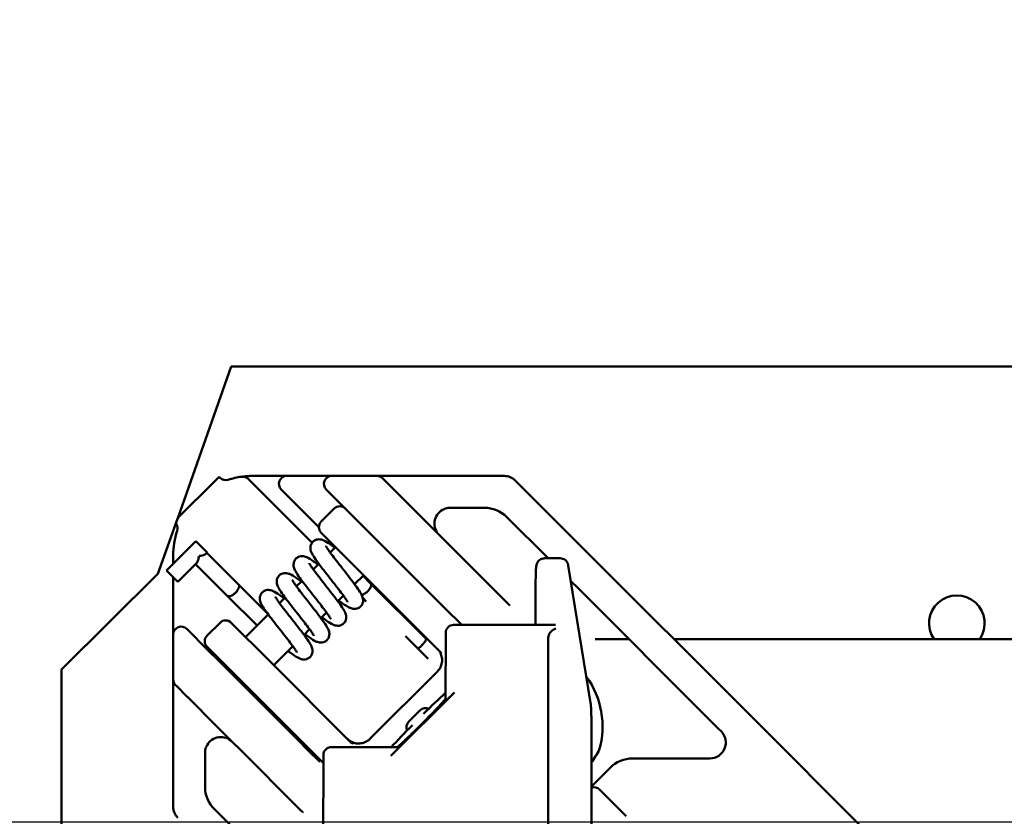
# Model space of a CAD drawing. Header units: millimetres. Extents: x 0 to 14369, y -869 to 2970.
# Tile 421 of 656: x 2322 to 2446, y 2474 to 2574. Entities that reach past the tile are written whole.
import ezdxf

# ---------------------------------------------------------------- set-up
doc = ezdxf.new("R2010")
doc.units = ezdxf.units.MM
doc.header["$LTSCALE"] = 10
for name, color, linetype, lineweight in [('Bemaßung (ISO)', 7, 'Continuous', 25), ('Bruchlinie (ISO)', 7, 'Continuous', 50), ('Sichtbar (ISO)', 7, 'Continuous', 50)]:
    doc.layers.add(name, color=color, linetype=linetype, lineweight=lineweight)
doc.styles.add('Notiztext (DIN)', font='isocpeur.ttf')
doc.dimstyles.new('Standard (DIN)', dxfattribs={"dimscale": 10, "dimtxt": 3.5, "dimasz": 2.5, "dimexe": 3.175, "dimexo": 0.8, "dimgap": 0.8, "dimtad": 1, "dimrnd": 1e-08, "dimzin": 0, "dimtxsty": 'Notiztext (DIN)', "dimcen": 0.09, "dimdle": 10, "dimclrd": 256, "dimclre": 256, "dimclrt": 256, "dimadec": 0, "dimazin": 0, "dimtfac": 1, "dimtmove": 0, "dimatfit": 3, "dimfxl": 1, "dimtolj": 1, "dimtzin": 0, "dimlwd": -1, "dimlwe": -1, "dimarcsym": 0})

# ---------------------------------------------------------------- blocks, each defined once
blk = doc.blocks.new('*D21')
at = {"layer": 'Bemaßung (ISO)', "transparency": 16777216}
for p, q in [((2529.78, 2484.17), (2529.78, 2766.59)), ((2629.78, 2484.17), (2629.78, 2766.59)), ((2529.78, 2734.84), (2376.78, 2734.84)), ((2604.78, 2734.84), (2554.78, 2734.84))]:
    blk.add_line(p, q, dxfattribs=at)
for points in [[(2554.78, 2739), (2554.78, 2730.67), (2529.78, 2734.84)], [(2604.78, 2739), (2604.78, 2730.67), (2629.78, 2734.84)]]:
    blk.add_solid(points, dxfattribs=at)
at = {"layer": 'Defpoints', "color": 0, "transparency": 16777216}
for p in [(2629.78, 2734.84), (2529.78, 2476.17), (2629.78, 2476.17)]:
    blk.add_point(p, dxfattribs=at)
at = {"layer": 'Bemaßung (ISO)', "transparency": 16777216, "insert": (2384.78, 2784.84), "char_height": 35, "attachment_point": 1, "style": 'Notiztext (DIN)'}
blk.add_mtext('\\A1;50,00', dxfattribs=at)
blk = doc.blocks.new('*D22')
at = {"layer": 'Bemaßung (ISO)', "transparency": 16777216}
for p, q in [((2248.75, 2497.92), (2248.75, 2522.92)), ((2521.78, 2472.92), (2217, 2472.92)), ((2248.75, 2472.92), (2248.75, 2454.92)), ((2525.78, 2454.92), (2217, 2454.92)), ((2248.75, 2429.92), (2248.75, 2404.92))]:
    blk.add_line(p, q, dxfattribs=at)
for points in [[(2244.58, 2497.92), (2252.91, 2497.92), (2248.75, 2472.92)], [(2244.58, 2429.92), (2252.91, 2429.92), (2248.75, 2454.92)]]:
    blk.add_solid(points, dxfattribs=at)
at = {"layer": 'Defpoints', "color": 0, "transparency": 16777216}
for p in [(2529.78, 2472.92), (2248.75, 2454.92), (2533.78, 2454.92)]:
    blk.add_point(p, dxfattribs=at)
at = {"layer": 'Bemaßung (ISO)', "transparency": 16777216, "insert": (2198.75, 2424.55), "char_height": 35, "attachment_point": 1, "rotation": 90, "style": 'Notiztext (DIN)'}
blk.add_mtext('\\A1;9,00', dxfattribs=at)

msp = doc.modelspace()

# ---------------------------------------------------------------- linework, layer by layer
at = {"layer": 'Bruchlinie (ISO)'}
for p, q in [((2341.81, 2511.171), (2348.547, 2530.224)), ((2341.81, 2511.171), (2341.654, 2510.729)), ((2339.32, 2504.129), (2341.564, 2510.476)), ((2341.564, 2510.476), (2341.654, 2510.729)), ((2327.183, 2492.108), (2339.32, 2504.129))]:
    msp.add_line(p, q, dxfattribs=at)
at = {"layer": 'Sichtbar (ISO)'}
for p, q in [((2348.547, 2530.224), (2519.783, 2530.224)), ((2347.001, 2516.362), (2346.294, 2515.655)), ((2347.144, 2516.219), (2347.001, 2516.362)), ((2358.699, 2508.059), (2350.678, 2516.079)), ((2358.366, 2516.463), (2355.538, 2516.463)), ((2358.665, 2516.463), (2358.366, 2516.463)), ((2361.194, 2516.463), (2366.851, 2516.463)), ((2367.558, 2516.17), (2367.669, 2516.059)), ((2368.991, 2514.737), (2367.669, 2516.059)), ((2369.463, 2516.463), (2370.062, 2516.463)), ((2370.606, 2516.463), (2371.094, 2516.463)), ((2371.094, 2516.463), (2382.842, 2516.463)), ((2384.256, 2515.877), (2392.892, 2507.241)), ((2342.052, 2511.412), (2346.294, 2515.655)), ((2354.83, 2514.756), (2359.561, 2510.025)), ((2360.487, 2514.756), (2360.598, 2514.645)), ((2363.025, 2512.218), (2360.598, 2514.645)), ((2370.096, 2513.632), (2369.053, 2514.675)), ((2370.096, 2513.632), (2371.66, 2512.068)), ((2361.48, 2512.349), (2359.854, 2510.722)), ((2363.025, 2512.218), (2364.589, 2510.654)), ((2380.357, 2512.463), (2376.094, 2512.463)), ((2342.052, 2511.412), (2341.81, 2511.171)), ((2378.771, 2504.957), (2371.66, 2512.068)), ((2388.378, 2506.098), (2383.185, 2511.291)), ((2374.528, 2500.715), (2364.589, 2510.654)), ((2359.86, 2509.302), (2359.854, 2509.308)), ((2359.86, 2509.302), (2359.934, 2509.228)), ((2364.393, 2504.769), (2359.934, 2509.228)), ((2340.413, 2504.565), (2344.09, 2508.242)), ((2345.504, 2506.828), (2344.09, 2508.242)), ((2361.66, 2507.502), (2360.978, 2506.82)), ((2392.892, 2507.241), (2394.933, 2505.2)), ((2341.244, 2506.463), (2341.244, 2505.396)), ((2345.327, 2506.651), (2345.504, 2506.828)), ((2349.45, 2502.814), (2345.47, 2506.794)), ((2387.914, 2506.098), (2389.912, 2506.099)), ((2341.827, 2503.151), (2344.195, 2505.519)), ((2348.038, 2501.397), (2344.056, 2505.38)), ((2359.557, 2505.4), (2358.856, 2504.699)), ((2364.393, 2504.769), (2374.985, 2494.177)), ((2378.771, 2504.957), (2379.885, 2503.843)), ((2390.925, 2505.183), (2393.729, 2487.903)), ((2394.933, 2505.2), (2411.465, 2488.668)), ((2341.827, 2503.151), (2340.413, 2504.565)), ((2341.244, 2503.735), (2341.244, 2499.341)), ((2365.195, 2503.967), (2364.057, 2502.828)), ((2365.124, 2503.896), (2366.07, 2502.951)), ((2383.368, 2500.361), (2379.885, 2503.843)), ((2353.093, 2499.171), (2349.45, 2502.814)), ((2357.436, 2503.278), (2356.735, 2502.578)), ((2366.07, 2502.951), (2373.019, 2496.001)), ((2392.104, 2502.372), (2391.241, 2503.235)), ((2408.636, 2485.84), (2392.104, 2502.372)), ((2351.796, 2497.639), (2348.038, 2501.397)), ((2355.314, 2501.157), (2354.614, 2500.456)), ((2362.636, 2501.408), (2361.935, 2500.707)), ((2365.085, 2501.107), (2365.515, 2500.677)), ((2386.806, 2502.209), (2386.803, 2498.098)), ((2374.528, 2500.715), (2375.442, 2499.801)), ((2375.442, 2499.801), (2377.514, 2497.729)), ((2383.374, 2500.354), (2383.368, 2500.361)), ((2383.421, 2500.307), (2383.398, 2500.33)), ((2383.552, 2500.176), (2383.482, 2500.246)), ((2353.193, 2499.036), (2350.346, 2496.188)), ((2360.515, 2499.286), (2359.814, 2498.586)), ((2347.126, 2497.994), (2345.5, 2496.368)), ((2348.54, 2497.994), (2348.546, 2497.988)), ((2348.62, 2497.914), (2348.546, 2497.988)), ((2348.62, 2497.914), (2353.079, 2493.455)), ((2376.505, 2497.728), (2389.06, 2497.737)), ((2341.244, 2490.855), (2341.244, 2496.512)), ((2343.062, 2497.108), (2342.951, 2497.219)), ((2343.062, 2497.108), (2345.488, 2494.682)), ((2358.394, 2497.165), (2357.693, 2496.464)), ((2373.23, 2493.528), (2370.443, 2496.314)), ((2375.5, 2488.349), (2375.505, 2496.729)), ((2388.395, 2496.054), (2388.377, 2470.471)), ((2345.505, 2494.948), (2345.5, 2494.954)), ((2345.505, 2494.948), (2345.579, 2494.874)), ((2350.038, 2490.415), (2345.579, 2494.874)), ((2356.272, 2495.044), (2353.881, 2492.653)), ((2393.729, 2495.924), (2393.73, 2495.924)), ((2394.31, 2495.924), (2398.553, 2495.924)), ((2404.209, 2495.924), (2486.416, 2495.924)), ((2345.488, 2494.682), (2347.053, 2493.117)), ((2347.053, 2493.117), (2356.992, 2483.178)), ((2347.305, 2493.148), (2347.164, 2493.006)), ((2363.671, 2482.863), (2353.079, 2493.455)), ((2373.23, 2493.528), (2373.305, 2493.453)), ((2327.183, 2271.561), (2327.183, 2492.108)), ((2365.978, 2483.385), (2374.463, 2491.87)), ((2341.648, 2490.037), (2341.537, 2490.148)), ((2341.648, 2490.037), (2342.969, 2488.716)), ((2350.038, 2490.415), (2360.119, 2480.334)), ((2343.031, 2488.654), (2344.074, 2487.611)), ((2350.841, 2489.612), (2350.699, 2489.471)), ((2376.611, 2489.236), (2368.612, 2481.237)), ((2412.69, 2487.443), (2411.465, 2488.668)), ((2344.074, 2487.611), (2345.639, 2486.046)), ((2375.5, 2488.347), (2375.574, 2488.273)), ((2412.69, 2487.443), (2442.389, 2457.744)), ((2341.244, 2474.865), (2341.244, 2486.613)), ((2345.61, 2487.206), (2345.61, 2487.206)), ((2372.282, 2486.98), (2370.868, 2485.566)), ((2345.639, 2486.046), (2352.749, 2478.936)), ((2408.636, 2485.84), (2409.861, 2484.615)), ((2393.83, 2484.707), (2393.817, 2466.03)), ((2410.138, 2484.338), (2409.861, 2484.615)), ((2358.106, 2482.064), (2356.992, 2483.178)), ((2345.244, 2481.613), (2345.244, 2477.35)), ((2358.106, 2482.064), (2359.687, 2480.483)), ((2360.111, 2468.788), (2360.12, 2481.343)), ((2361.119, 2482.343), (2369.499, 2482.348)), ((2369.575, 2482.274), (2369.501, 2482.348)), ((2399.011, 2480.924), (2408.724, 2480.924)), ((2353.864, 2477.822), (2352.749, 2478.936)), ((2394.847, 2478.416), (2396.183, 2479.752)), ((2353.864, 2477.822), (2357.346, 2474.339)), ((2393.825, 2477.394), (2394.847, 2478.416)), ((2394.847, 2477.002), (2396.968, 2474.881)), ((2346.415, 2474.522), (2351.75, 2469.187)), ((2357.346, 2474.339), (2357.352, 2474.333)), ((2357.395, 2474.29), (2357.419, 2474.266)), ((2357.45, 2474.235), (2357.531, 2474.154)), ((2398.208, 2473.64), (2396.968, 2474.881))]:
    msp.add_line(p, q, dxfattribs=at)
for centre, radius, start, end in [((2347.851, 2516.926), 1, 225, 287.96431), ((2351.244, 2506.463), 10, 98.1301, 107.96431), ((2349.971, 2515.372), 1, 45, 98.1301), ((2355.538, 2515.463), 1, 90, 225), ((2361.194, 2515.463), 1, 90, 225), ((2366.851, 2515.463), 1, 45, 90), ((2382.842, 2514.463), 2, 45, 90), ((2362.187, 2511.641), 1, 45, 135), ((2376.094, 2510.463), 2, 120.32761, 225), ((2376.094, 2510.463), 2, 90, 93.22913), ((2380.357, 2508.463), 4, 45, 90), ((2340.78, 2509.855), 1, 342.03569, 38.35916), ((2360.561, 2510.015), 1, 135, 225), ((2351.244, 2506.463), 10, 162.03569, 180), ((2439.783, 2497.924), 3.5, 325.1501, 214.8499), ((2439.783, 2497.924), 3.5, 325.1501, 214.8499), ((2342.244, 2496.512), 1, 45, 180), ((2347.833, 2497.287), 1, 45, 135), ((2376.505, 2496.728), 1, 90.03932, 179.96068), ((2346.207, 2495.661), 1, 135, 225), ((2342.244, 2490.855), 1, 180, 225), ((2408.724, 2482.924), 2, 270, 45), ((2347.244, 2481.613), 2, 45, 150.83625), ((2347.244, 2481.613), 2, 176.34018, 180), ((2361.12, 2481.343), 1, 90.03932, 179.96068), ((2384.854, 2486.995), 11.134, 323.70001, 333.47674), ((2399.011, 2476.924), 4, 90, 135), ((2349.244, 2477.35), 4, 180, 225), ((2394.14, 2476.295), 1, 45, 108.34329), ((2343.244, 2474.865), 2, 180, 225)]:
    msp.add_arc(centre, radius, start, end, dxfattribs=at)
for centre, major_axis, ratio, start_param, end_param in [((2351.244, 2515.463), (0, 1), 0.3936555, 6.282932, 6.2831729), ((2370.715, 2513.022), (-1.772, 1.764), 0.0006647, 0.2336817, 0.3548143), ((2382.867, 2499.447), (0.707, 0.707), 0.8507961, 6.2831328, 6.2831827), ((2389.284, 2496.737), (-0.856, 0.728), 0.8010628, 5.3029684, 5.5282468), ((2389.43, 2496.055), (0.733, 0.732), 0.99863, 2.1717659, 2.3567252), ((2389.357, 2496.282), (-0.707, -0.831), 0.7873921, 3.9574504, 5.3400253), ((2344.685, 2486.992), (-1.764, 1.772), 0.0006647, 5.928371, 6.0495036), ((2372.315, 2485.533), (-5.657, -5.657), 0.0523584, 4.0630347, 4.5870611), ((2376.574, 2489.273), (-1, -1), 0.037023, 0, 1.5707963), ((2376.5, 2489.347), (-1, -1), 0.037023, 6.2461285, 6.2831853), ((2405.346, 2486.302), (1.414, 1.414), 0.5773503, 6.2831683, 6.2831915), ((2372.988, 2486.274), (0.707, 0.707), 0.9986284, 0.3665545, 1.5707963), ((2372.315, 2485.533), (-5.657, -5.657), 0.0523584, 4.8377168, 5.3617433), ((2371.574, 2484.86), (-0.707, -0.707), 0.9986284, 4.712389, 5.9166309), ((2368.575, 2481.274), (1, 1), 0.037023, 4.712389, 6.2831853), ((2368.501, 2481.348), (1, 1), 0.037023, 0, 0.0370568), ((2358.259, 2474.84), (-0.707, -0.707), 0.8507904, 0.0000175, 0.0000607)]:
    msp.add_ellipse(centre, major_axis=major_axis, ratio=ratio, start_param=start_param, end_param=end_param, dxfattribs=at)
for points in [[(2349.846, 2516.364), (2349.835, 2516.363), (2349.83, 2516.362), (2349.83, 2516.362)], [(2349.846, 2516.365), (2349.871, 2516.368), (2349.908, 2516.373), (2349.965, 2516.381)], [(2350.315, 2516.419), (2350.372, 2516.425), (2350.433, 2516.43), (2350.497, 2516.435)], [(2350.748, 2516.45), (2350.658, 2516.446), (2350.574, 2516.44), (2350.497, 2516.435)], [(2350.748, 2516.45), (2350.843, 2516.455), (2350.942, 2516.459), (2351.043, 2516.461)], [(2351.244, 2516.463), (2351.174, 2516.463), (2351.107, 2516.462), (2351.043, 2516.461)], [(2351.244, 2516.463), (2351.402, 2516.463), (2351.566, 2516.463), (2351.732, 2516.463)], [(2353.917, 2516.463), (2354.051, 2516.463), (2354.182, 2516.463), (2354.309, 2516.463)], [(2354.747, 2516.463), (2354.928, 2516.463), (2355.094, 2516.463), (2355.227, 2516.463)], [(2355.418, 2516.463), (2355.47, 2516.463), (2355.502, 2516.463), (2355.525, 2516.463)], [(2355.538, 2516.463), (2355.537, 2516.463), (2355.534, 2516.463), (2355.526, 2516.463)], [(2358.665, 2516.463), (2358.772, 2516.463), (2358.88, 2516.463), (2358.986, 2516.463)], [(2359.741, 2516.463), (2359.881, 2516.463), (2360.017, 2516.463), (2360.147, 2516.463)], [(2360.76, 2516.463), (2360.813, 2516.463), (2360.863, 2516.463), (2360.909, 2516.463)], [(2361.076, 2516.463), (2361.128, 2516.463), (2361.16, 2516.463), (2361.183, 2516.463)], [(2361.194, 2516.463), (2361.194, 2516.463), (2361.191, 2516.463), (2361.183, 2516.463)], [(2366.851, 2516.463), (2366.851, 2516.463), (2366.856, 2516.463), (2366.865, 2516.463)], [(2366.866, 2516.463), (2366.887, 2516.463), (2366.923, 2516.463), (2366.977, 2516.463)], [(2367.173, 2516.463), (2367.266, 2516.463), (2367.375, 2516.463), (2367.496, 2516.463)], [(2368.826, 2516.463), (2369.032, 2516.463), (2369.246, 2516.463), (2369.463, 2516.463)], [(2370.062, 2516.463), (2370.242, 2516.463), (2370.424, 2516.463), (2370.606, 2516.463)], [(2349.451, 2502.813), (2349.451, 2502.813), (2349.45, 2502.814), (2349.45, 2502.814)], [(2383.374, 2500.354), (2383.381, 2500.347), (2383.389, 2500.339), (2383.398, 2500.33)], [(2383.421, 2500.307), (2383.438, 2500.29), (2383.459, 2500.27), (2383.482, 2500.246)], [(2383.552, 2500.176), (2383.559, 2500.169), (2383.566, 2500.162), (2383.574, 2500.154)], [(2386.803, 2498.098), (2386.803, 2497.977), (2386.797, 2497.856), (2386.786, 2497.735)], [(2341.244, 2490.842), (2341.244, 2490.851), (2341.244, 2490.855), (2341.244, 2490.855)], [(2341.244, 2490.667), (2341.244, 2490.757), (2341.244, 2490.815), (2341.244, 2490.842)], [(2341.244, 2490.137), (2341.244, 2490.236), (2341.244, 2490.329), (2341.244, 2490.412)], [(2341.244, 2488.11), (2341.244, 2488.629), (2341.244, 2489.137), (2341.244, 2489.579)], [(2394.861, 2482.079), (2394.841, 2482.062), (2394.826, 2482.043), (2394.816, 2482.023)], [(2357.395, 2474.29), (2357.377, 2474.308), (2357.363, 2474.322), (2357.352, 2474.333)], [(2357.45, 2474.235), (2357.439, 2474.246), (2357.429, 2474.256), (2357.419, 2474.266)], [(2357.552, 2474.133), (2357.545, 2474.14), (2357.538, 2474.147), (2357.531, 2474.154)]]:
    msp.add_open_spline(points, degree=3, dxfattribs=at)
for points, knots in [([(2350.315, 2516.419), (2350.23, 2516.412), (2350.101, 2516.398), (2350.002, 2516.385), (2349.965, 2516.381)], [0.43553576, 0.43553576, 0.43553576, 0.43553576, 0.6, 0.72548277, 0.72548277, 0.72548277, 0.72548277]), ([(2353.917, 2516.463), (2353.86, 2516.463), (2353.581, 2516.463), (2353.029, 2516.463), (2352.333, 2516.463), (2351.882, 2516.463), (2351.732, 2516.463)], [0.59228395, 0.59228395, 0.59228395, 0.59228395, 0.625, 0.75, 0.875, 0.93536963, 0.93536963, 0.93536963, 0.93536963]), ([(2354.747, 2516.463), (2354.63, 2516.463), (2354.486, 2516.463), (2354.328, 2516.463), (2354.309, 2516.463)], [0.40803712, 0.40803712, 0.40803712, 0.40803712, 0.5, 0.51209625, 0.51209625, 0.51209625, 0.51209625]), ([(2355.418, 2516.463), (2355.372, 2516.463), (2355.309, 2516.463), (2355.232, 2516.463), (2355.227, 2516.463)], [0.161120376, 0.161120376, 0.161120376, 0.161120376, 0.25, 0.255756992, 0.255756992, 0.255756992, 0.255756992]), ([(2359.741, 2516.463), (2359.739, 2516.463), (2359.599, 2516.463), (2359.337, 2516.463), (2359.101, 2516.463), (2358.987, 2516.463), (2358.986, 2516.463)], [0.55341458, 0.55341458, 0.55341458, 0.55341458, 0.55555556, 0.66666667, 0.77777778, 0.77854901, 0.77854901, 0.77854901, 0.77854901]), ([(2360.76, 2516.463), (2360.705, 2516.463), (2360.52, 2516.463), (2360.299, 2516.463), (2360.15, 2516.463), (2360.147, 2516.463)], [0.28043833, 0.28043833, 0.28043833, 0.28043833, 0.33333333, 0.44444444, 0.44718446, 0.44718446, 0.44718446, 0.44718446]), ([(2361.076, 2516.463), (2361.036, 2516.463), (2360.981, 2516.463), (2360.914, 2516.463), (2360.909, 2516.463)], [0.149428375, 0.149428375, 0.149428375, 0.149428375, 0.222222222, 0.228587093, 0.228587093, 0.228587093, 0.228587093]), ([(2366.977, 2516.463), (2367.027, 2516.463), (2367.091, 2516.463), (2367.172, 2516.463), (2367.173, 2516.463)], [0.141380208, 0.141380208, 0.141380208, 0.141380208, 0.222222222, 0.222997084, 0.222997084, 0.222997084, 0.222997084]), ([(2367.496, 2516.463), (2367.526, 2516.463), (2367.72, 2516.463), (2368.15, 2516.463), (2368.604, 2516.463), (2368.825, 2516.463), (2368.826, 2516.463)], [0.31207111, 0.31207111, 0.31207111, 0.31207111, 0.33333333, 0.44444444, 0.55555556, 0.55605893, 0.55605893, 0.55605893, 0.55605893]), ([(2375.981, 2512.46), (2375.766, 2512.447), (2375.55, 2512.399), (2375.258, 2512.283), (2375.169, 2512.239), (2375.084, 2512.189)], [0, 0, 0, 0, 0.032325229, 0.032325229, 0.047139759, 0.047139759, 0.047139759, 0.047139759]), ([(2358.802, 2508.18), (2358.888, 2508.266), (2358.992, 2508.337), (2359.207, 2508.438), (2359.32, 2508.468), (2359.539, 2508.495), (2359.646, 2508.49), (2359.84, 2508.462), (2359.926, 2508.438), (2360.128, 2508.367), (2360.235, 2508.315), (2360.623, 2508.106), (2360.931, 2507.898), (2361.389, 2507.567), (2361.484, 2507.497), (2361.582, 2507.425)], [0, 0, 0, 0, 0.02018249, 0.02018249, 0.03998353, 0.03998353, 0.06049654, 0.06049654, 0.08265569, 0.08265569, 0.11772646, 0.11772646, 0.2070473, 0.2070473, 0.22932168, 0.22932168, 0.22932168, 0.22932168]), ([(2363.164, 2500.598), (2363.164, 2500.598), (2363.162, 2500.603), (2363.149, 2500.63), (2363.131, 2500.666), (2363.066, 2500.779), (2363.01, 2500.868), (2362.849, 2501.11), (2362.733, 2501.275), (2362.438, 2501.68), (2362.247, 2501.933), (2361.821, 2502.487), (2361.578, 2502.798), (2361.075, 2503.438), (2360.81, 2503.775), (2360.294, 2504.433), (2360.039, 2504.762), (2359.57, 2505.379), (2359.354, 2505.671), (2358.983, 2506.203), (2358.83, 2506.438), (2358.635, 2506.809), (2358.566, 2506.953), (2358.509, 2507.21), (2358.498, 2507.277), (2358.487, 2507.476), (2358.5, 2507.621), (2358.583, 2507.876), (2358.644, 2507.991), (2358.747, 2508.121), (2358.774, 2508.151), (2358.802, 2508.18)], [0.07810739, 0.07810739, 0.07810739, 0.07810739, 0.08851413, 0.08851413, 0.11142105, 0.11142105, 0.14477771, 0.14477771, 0.18970313, 0.18970313, 0.24486651, 0.24486651, 0.30497504, 0.30497504, 0.3677901, 0.3677901, 0.43265826, 0.43265826, 0.49988355, 0.49988355, 0.57143878, 0.57143878, 0.61893347, 0.61893347, 0.63355491, 0.63355491, 0.6589953, 0.6589953, 0.67986276, 0.67986276, 0.68650274, 0.68650274, 0.68650274, 0.68650274]), ([(2360.449, 2507.63), (2360.449, 2507.63), (2360.452, 2507.625), (2360.465, 2507.596), (2360.485, 2507.559), (2360.551, 2507.444), (2360.608, 2507.353), (2360.773, 2507.106), (2360.892, 2506.937), (2361.191, 2506.527), (2361.383, 2506.273), (2361.812, 2505.716), (2362.056, 2505.404), (2362.559, 2504.763), (2362.825, 2504.426), (2363.341, 2503.767), (2363.597, 2503.438), (2364.063, 2502.823), (2364.277, 2502.533), (2364.644, 2502.004), (2364.795, 2501.771), (2364.989, 2501.397), (2365.059, 2501.251), (2365.121, 2500.928), (2365.132, 2500.785), (2365.09, 2500.517), (2365.049, 2500.392), (2364.938, 2500.194), (2364.88, 2500.116), (2364.812, 2500.048)], [0.07809825, 0.07809825, 0.07809825, 0.07809825, 0.08906876, 0.08906876, 0.11206004, 0.11206004, 0.14575413, 0.14575413, 0.19117195, 0.19117195, 0.24647064, 0.24647064, 0.30660258, 0.30660258, 0.36953271, 0.36953271, 0.43461698, 0.43461698, 0.50180106, 0.50180106, 0.57345718, 0.57345718, 0.62178882, 0.62178882, 0.64863455, 0.64863455, 0.67056741, 0.67056741, 0.68638607, 0.68638607, 0.68638607, 0.68638607]), ([(2344.195, 2505.519), (2344.205, 2505.529), (2344.215, 2505.54), (2344.284, 2505.625), (2344.339, 2505.74), (2344.402, 2505.955), (2344.417, 2506.018), (2344.435, 2506.116), (2344.44, 2506.152), (2344.446, 2506.205), (2344.448, 2506.226), (2344.448, 2506.257), (2344.448, 2506.269), (2344.445, 2506.287), (2344.444, 2506.295), (2344.438, 2506.308), (2344.435, 2506.313), (2344.43, 2506.317), (2344.43, 2506.317), (2344.43, 2506.317)], [-0.061402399, -0.061402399, -0.061402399, -0.061402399, -0.056274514, -0.056274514, -0.025589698, -0.025589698, -0.014228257, -0.014228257, -0.00805379, -0.00805379, -0.004597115, -0.004597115, -0.002562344, -0.002562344, -0.001169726, -0.001169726, 0, 0, 0.00000115, 0.00000115, 0.00000115, 0.00000115]), ([(2344.525, 2506.412), (2344.526, 2506.412), (2344.526, 2506.412), (2344.527, 2506.411), (2344.528, 2506.41), (2344.53, 2506.408), (2344.532, 2506.407), (2344.54, 2506.401), (2344.549, 2506.398), (2344.581, 2506.393), (2344.608, 2506.394), (2344.67, 2506.4), (2344.7, 2506.404), (2344.817, 2506.423), (2344.928, 2506.449), (2345.168, 2506.534), (2345.255, 2506.586), (2345.316, 2506.64), (2345.321, 2506.645), (2345.327, 2506.651)], [-0.058083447, -0.058083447, -0.058083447, -0.058083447, -0.058040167, -0.058040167, -0.057941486, -0.057941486, -0.057762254, -0.057762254, -0.056974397, -0.056974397, -0.055641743, -0.055641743, -0.054478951, -0.054478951, -0.051051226, -0.051051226, -0.046987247, -0.046987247, -0.046536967, -0.046536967, -0.046536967, -0.046536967]), ([(2361.043, 2498.477), (2361.043, 2498.477), (2361.043, 2498.478), (2361.041, 2498.482), (2361.031, 2498.503), (2360.992, 2498.576), (2360.956, 2498.638), (2360.844, 2498.816), (2360.756, 2498.947), (2360.521, 2499.281), (2360.361, 2499.498), (2359.987, 2499.993), (2359.763, 2500.283), (2359.286, 2500.895), (2359.026, 2501.225), (2358.509, 2501.883), (2358.245, 2502.219), (2357.749, 2502.86), (2357.512, 2503.172), (2357.095, 2503.743), (2356.913, 2504.004), (2356.687, 2504.365), (2356.616, 2504.487), (2356.482, 2504.758), (2356.417, 2504.905), (2356.368, 2505.227), (2356.364, 2505.363), (2356.411, 2505.62), (2356.456, 2505.744), (2356.567, 2505.929), (2356.62, 2505.998), (2356.681, 2506.059)], [0.07843164, 0.07843164, 0.07843164, 0.07843164, 0.0809057, 0.0809057, 0.10086894, 0.10086894, 0.12860793, 0.12860793, 0.16881977, 0.16881977, 0.22014497, 0.22014497, 0.27857458, 0.27857458, 0.34038083, 0.34038083, 0.40436546, 0.40436546, 0.47050647, 0.47050647, 0.53961096, 0.53961096, 0.57899925, 0.57899925, 0.62563177, 0.62563177, 0.65076065, 0.65076065, 0.6724392, 0.6724392, 0.68658832, 0.68658832, 0.68658832, 0.68658832]), ([(2356.681, 2506.059), (2356.766, 2506.144), (2356.87, 2506.216), (2357.084, 2506.317), (2357.197, 2506.347), (2357.415, 2506.373), (2357.521, 2506.369), (2357.712, 2506.342), (2357.796, 2506.318), (2357.994, 2506.25), (2358.099, 2506.201), (2358.488, 2505.995), (2358.797, 2505.785), (2359.262, 2505.45), (2359.36, 2505.378), (2359.461, 2505.303)], [0, 0, 0, 0, 0.02006491, 0.02006491, 0.03977376, 0.03977376, 0.06000727, 0.06000727, 0.08173219, 0.08173219, 0.11592785, 0.11592785, 0.20634415, 0.20634415, 0.22930083, 0.22930083, 0.22930083, 0.22930083]), ([(2386.806, 2502.209), (2386.806, 2502.542), (2386.808, 2502.876), (2386.816, 2503.492), (2386.822, 2503.783), (2386.838, 2504.296), (2386.847, 2504.523), (2386.87, 2504.902), (2386.879, 2505.039), (2386.912, 2505.236), (2386.921, 2505.288), (2386.953, 2505.397), (2386.97, 2505.445), (2387.015, 2505.546), (2387.044, 2505.599), (2387.117, 2505.709), (2387.165, 2505.766), (2387.286, 2505.882), (2387.365, 2505.94), (2387.544, 2506.033), (2387.647, 2506.067), (2387.805, 2506.093), (2387.859, 2506.098), (2387.914, 2506.098)], [0, 0, 0, 0, 0.04985267, 0.04985267, 0.09889014, 0.09889014, 0.14857066, 0.14857066, 0.20084771, 0.20084771, 0.21719228, 0.21719228, 0.22689044, 0.22689044, 0.23663309, 0.23663309, 0.24788909, 0.24788909, 0.26245374, 0.26245374, 0.27842582, 0.27842582, 0.28662616, 0.28662616, 0.28662616, 0.28662616]), ([(2389.912, 2506.099), (2390.022, 2506.099), (2390.132, 2506.081), (2390.337, 2506.012), (2390.434, 2505.96), (2390.603, 2505.832), (2390.678, 2505.754), (2390.763, 2505.632), (2390.787, 2505.593), (2390.825, 2505.521), (2390.839, 2505.489), (2390.872, 2505.408), (2390.886, 2505.362), (2390.906, 2505.283), (2390.913, 2505.25), (2390.921, 2505.207), (2390.923, 2505.195), (2390.925, 2505.183)], [0, 0, 0, 0, 0.016481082, 0.016481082, 0.03264796, 0.03264796, 0.048759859, 0.048759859, 0.05614514, 0.05614514, 0.062269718, 0.062269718, 0.072446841, 0.072446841, 0.08271063, 0.08271063, 0.086780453, 0.086780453, 0.086780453, 0.086780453]), ([(2358.328, 2505.508), (2358.328, 2505.508), (2358.328, 2505.508), (2358.33, 2505.503), (2358.34, 2505.482), (2358.379, 2505.409), (2358.415, 2505.347), (2358.527, 2505.169), (2358.615, 2505.039), (2358.85, 2504.705), (2359.009, 2504.488), (2359.383, 2503.993), (2359.607, 2503.703), (2360.084, 2503.092), (2360.344, 2502.762), (2360.861, 2502.104), (2361.125, 2501.768), (2361.621, 2501.126), (2361.858, 2500.814), (2362.276, 2500.243), (2362.458, 2499.982), (2362.684, 2499.621), (2362.754, 2499.499), (2362.888, 2499.229), (2362.954, 2499.081), (2363.003, 2498.759), (2363.007, 2498.623), (2362.96, 2498.365), (2362.915, 2498.241), (2362.805, 2498.056), (2362.751, 2497.987), (2362.691, 2497.927)], [0.07841752, 0.07841752, 0.07841752, 0.07841752, 0.08087018, 0.08087018, 0.10082827, 0.10082827, 0.12859035, 0.12859035, 0.16874775, 0.16874775, 0.22009942, 0.22009942, 0.27849287, 0.27849287, 0.34029361, 0.34029361, 0.40428673, 0.40428673, 0.47044279, 0.47044279, 0.53951744, 0.53951744, 0.57888729, 0.57888729, 0.62557693, 0.62557693, 0.6507391, 0.6507391, 0.67243714, 0.67243714, 0.68659183, 0.68659183, 0.68659183, 0.68659183]), ([(2358.922, 2496.355), (2358.922, 2496.355), (2358.919, 2496.361), (2358.906, 2496.39), (2358.886, 2496.427), (2358.82, 2496.542), (2358.763, 2496.633), (2358.599, 2496.879), (2358.48, 2497.048), (2358.18, 2497.458), (2357.988, 2497.712), (2357.559, 2498.269), (2357.315, 2498.581), (2356.812, 2499.222), (2356.546, 2499.559), (2356.03, 2500.218), (2355.775, 2500.547), (2355.308, 2501.162), (2355.094, 2501.452), (2354.727, 2501.981), (2354.576, 2502.215), (2354.382, 2502.588), (2354.312, 2502.734), (2354.25, 2503.058), (2354.24, 2503.2), (2354.28, 2503.467), (2354.322, 2503.594), (2354.433, 2503.791), (2354.492, 2503.869), (2354.559, 2503.937)], [0.07809194, 0.07809194, 0.07809194, 0.07809194, 0.08905903, 0.08905903, 0.11206399, 0.11206399, 0.14576252, 0.14576252, 0.19115356, 0.19115356, 0.24646867, 0.24646867, 0.30660436, 0.30660436, 0.36952454, 0.36952454, 0.43459088, 0.43459088, 0.50179621, 0.50179621, 0.57345995, 0.57345995, 0.62177844, 0.62177844, 0.64857777, 0.64857777, 0.67057637, 0.67057637, 0.68638635, 0.68638635, 0.68638635, 0.68638635]), ([(2354.559, 2503.937), (2354.645, 2504.023), (2354.749, 2504.095), (2354.964, 2504.195), (2355.076, 2504.226), (2355.295, 2504.252), (2355.402, 2504.248), (2355.595, 2504.219), (2355.681, 2504.195), (2355.884, 2504.125), (2355.992, 2504.072), (2356.394, 2503.856), (2356.72, 2503.634), (2357.184, 2503.297), (2357.261, 2503.24), (2357.339, 2503.182)], [0, 0, 0, 0, 0.02016799, 0.02016799, 0.03995337, 0.03995337, 0.0604388, 0.0604388, 0.08257588, 0.08257588, 0.11782113, 0.11782113, 0.2114127, 0.2114127, 0.22929644, 0.22929644, 0.22929644, 0.22929644]), ([(2349.074, 2501.769), (2349.12, 2501.815), (2349.164, 2501.863), (2349.205, 2501.914), (2349.21, 2501.92), (2349.216, 2501.926), (2349.221, 2501.932), (2349.256, 2501.976), (2349.289, 2502.021), (2349.32, 2502.066), (2349.329, 2502.079), (2349.338, 2502.093), (2349.346, 2502.107), (2349.37, 2502.144), (2349.392, 2502.182), (2349.412, 2502.22), (2349.422, 2502.24), (2349.432, 2502.26), (2349.442, 2502.281), (2349.455, 2502.31), (2349.467, 2502.34), (2349.478, 2502.369), (2349.487, 2502.396), (2349.496, 2502.422), (2349.502, 2502.448), (2349.508, 2502.468), (2349.512, 2502.488), (2349.516, 2502.508), (2349.521, 2502.539), (2349.524, 2502.568), (2349.524, 2502.597), (2349.525, 2502.608), (2349.524, 2502.62), (2349.524, 2502.631), (2349.522, 2502.663), (2349.516, 2502.694), (2349.507, 2502.721), (2349.505, 2502.725), (2349.504, 2502.73), (2349.502, 2502.734), (2349.49, 2502.765), (2349.473, 2502.791), (2349.451, 2502.813)], [0, 0, 0, 0, 0.1272914, 0.1272914, 0.1272914, 0.1428571, 0.1428571, 0.1428571, 0.2527049, 0.2527049, 0.2527049, 0.2857143, 0.2857143, 0.2857143, 0.3781478, 0.3781478, 0.3781478, 0.4285714, 0.4285714, 0.4285714, 0.5022962, 0.5022962, 0.5022962, 0.5714286, 0.5714286, 0.5714286, 0.6261986, 0.6261986, 0.6261986, 0.7142857, 0.7142857, 0.7142857, 0.7507758, 0.7507758, 0.7507758, 0.8571429, 0.8571429, 0.8571429, 0.874766, 0.874766, 0.874766, 1, 1, 1, 1]), ([(2356.207, 2503.387), (2356.207, 2503.387), (2356.209, 2503.382), (2356.222, 2503.355), (2356.241, 2503.319), (2356.306, 2503.206), (2356.362, 2503.116), (2356.523, 2502.874), (2356.64, 2502.708), (2356.936, 2502.302), (2357.127, 2502.049), (2357.553, 2501.494), (2357.796, 2501.183), (2358.299, 2500.543), (2358.564, 2500.207), (2359.08, 2499.548), (2359.336, 2499.219), (2359.804, 2498.603), (2360.019, 2498.311), (2360.39, 2497.779), (2360.543, 2497.544), (2360.738, 2497.173), (2360.807, 2497.029), (2360.863, 2496.771), (2360.873, 2496.705), (2360.884, 2496.508), (2360.871, 2496.363), (2360.788, 2496.109), (2360.727, 2495.994), (2360.624, 2495.864), (2360.597, 2495.834), (2360.569, 2495.806)], [0.07810044, 0.07810044, 0.07810044, 0.07810044, 0.08858853, 0.08858853, 0.1115155, 0.1115155, 0.14492619, 0.14492619, 0.18990688, 0.18990688, 0.24510278, 0.24510278, 0.30521546, 0.30521546, 0.36804111, 0.36804111, 0.4329291, 0.4329291, 0.50016472, 0.50016472, 0.57173689, 0.57173689, 0.61934551, 0.61934551, 0.63371877, 0.63371877, 0.65901173, 0.65901173, 0.67988293, 0.67988293, 0.68649451, 0.68649451, 0.68649451, 0.68649451]), ([(2366.07, 2502.951), (2366.08, 2502.94), (2366.09, 2502.928), (2366.098, 2502.914), (2366.108, 2502.899), (2366.115, 2502.882), (2366.121, 2502.863), (2366.125, 2502.849), (2366.128, 2502.835), (2366.131, 2502.82), (2366.134, 2502.796), (2366.135, 2502.771), (2366.134, 2502.744), (2366.133, 2502.73), (2366.132, 2502.716), (2366.13, 2502.701), (2366.126, 2502.669), (2366.118, 2502.635), (2366.108, 2502.6), (2366.104, 2502.587), (2366.1, 2502.574), (2366.095, 2502.562), (2366.082, 2502.522), (2366.064, 2502.48), (2366.044, 2502.438), (2366.039, 2502.428), (2366.034, 2502.418), (2366.029, 2502.408), (2366.005, 2502.362), (2365.978, 2502.315), (2365.947, 2502.268), (2365.942, 2502.261), (2365.938, 2502.255), (2365.933, 2502.248), (2365.899, 2502.197), (2365.861, 2502.146), (2365.82, 2502.096), (2365.774, 2502.04), (2365.724, 2501.985), (2365.673, 2501.934)], [0, 0, 0, 0, 0.0660525, 0.0660525, 0.0660525, 0.1428571, 0.1428571, 0.1428571, 0.1980538, 0.1980538, 0.1980538, 0.2857143, 0.2857143, 0.2857143, 0.3304739, 0.3304739, 0.3304739, 0.4285714, 0.4285714, 0.4285714, 0.4635222, 0.4635222, 0.4635222, 0.5714286, 0.5714286, 0.5714286, 0.5965804, 0.5965804, 0.5965804, 0.7142857, 0.7142857, 0.7142857, 0.730877, 0.730877, 0.730877, 0.8571429, 0.8571429, 0.8571429, 1, 1, 1, 1]), ([(2348.038, 2501.397), (2348.06, 2501.376), (2348.086, 2501.359), (2348.116, 2501.346), (2348.12, 2501.345), (2348.125, 2501.343), (2348.13, 2501.341), (2348.156, 2501.332), (2348.186, 2501.326), (2348.218, 2501.324), (2348.229, 2501.323), (2348.241, 2501.323), (2348.253, 2501.323), (2348.281, 2501.323), (2348.31, 2501.326), (2348.34, 2501.331), (2348.359, 2501.334), (2348.379, 2501.339), (2348.4, 2501.344), (2348.425, 2501.35), (2348.451, 2501.359), (2348.478, 2501.368), (2348.507, 2501.378), (2348.536, 2501.39), (2348.566, 2501.404), (2348.586, 2501.413), (2348.606, 2501.423), (2348.626, 2501.433), (2348.663, 2501.453), (2348.7, 2501.474), (2348.738, 2501.498), (2348.751, 2501.506), (2348.765, 2501.515), (2348.779, 2501.525), (2348.823, 2501.555), (2348.868, 2501.587), (2348.911, 2501.623), (2348.917, 2501.628), (2348.924, 2501.633), (2348.93, 2501.638), (2348.98, 2501.679), (2349.028, 2501.723), (2349.074, 2501.769)], [0.00113682, 0.00113682, 0.00113682, 0.00113682, 0.12393563, 0.12393563, 0.12393563, 0.14285714, 0.14285714, 0.14285714, 0.24785651, 0.24785651, 0.24785651, 0.28571429, 0.28571429, 0.28571429, 0.3727594, 0.3727594, 0.3727594, 0.42857143, 0.42857143, 0.42857143, 0.49721219, 0.49721219, 0.49721219, 0.57142857, 0.57142857, 0.57142857, 0.62192245, 0.62192245, 0.62192245, 0.71428571, 0.71428571, 0.71428571, 0.74774121, 0.74774121, 0.74774121, 0.85714286, 0.85714286, 0.85714286, 0.87318667, 0.87318667, 0.87318667, 1, 1, 1, 1]), ([(2356.8, 2494.235), (2356.8, 2494.235), (2356.8, 2494.235), (2356.798, 2494.239), (2356.789, 2494.259), (2356.751, 2494.33), (2356.715, 2494.392), (2356.605, 2494.568), (2356.519, 2494.696), (2356.287, 2495.026), (2356.129, 2495.242), (2355.757, 2495.735), (2355.535, 2496.023), (2355.06, 2496.631), (2354.801, 2496.96), (2354.282, 2497.619), (2354.018, 2497.956), (2353.52, 2498.6), (2353.283, 2498.912), (2352.864, 2499.484), (2352.681, 2499.746), (2352.454, 2500.107), (2352.383, 2500.229), (2352.246, 2500.5), (2352.178, 2500.649), (2352.125, 2500.976), (2352.12, 2501.116), (2352.169, 2501.379), (2352.214, 2501.504), (2352.325, 2501.688), (2352.378, 2501.756), (2352.438, 2501.816)], [0.07828016, 0.07828016, 0.07828016, 0.07828016, 0.0804245, 0.0804245, 0.10025861, 0.10025861, 0.12822701, 0.12822701, 0.16773421, 0.16773421, 0.21915368, 0.21915368, 0.27723888, 0.27723888, 0.33901153, 0.33901153, 0.40310545, 0.40310545, 0.46922752, 0.46922752, 0.53805452, 0.53805452, 0.57720464, 0.57720464, 0.62467092, 0.62467092, 0.65074725, 0.65074725, 0.67256999, 0.67256999, 0.68656759, 0.68656759, 0.68656759, 0.68656759]), ([(2352.438, 2501.816), (2352.524, 2501.902), (2352.628, 2501.974), (2352.843, 2502.074), (2352.955, 2502.105), (2353.175, 2502.131), (2353.283, 2502.126), (2353.474, 2502.098), (2353.558, 2502.075), (2353.755, 2502.006), (2353.859, 2501.956), (2354.249, 2501.75), (2354.56, 2501.539), (2355.025, 2501.203), (2355.12, 2501.134), (2355.218, 2501.061)], [0, 0, 0, 0, 0.02013088, 0.02013088, 0.0398923, 0.0398923, 0.06036385, 0.06036385, 0.08200565, 0.08200565, 0.11615914, 0.11615914, 0.20693211, 0.20693211, 0.22924199, 0.22924199, 0.22924199, 0.22924199]), ([(2354.085, 2501.266), (2354.085, 2501.266), (2354.086, 2501.265), (2354.088, 2501.26), (2354.098, 2501.239), (2354.137, 2501.166), (2354.173, 2501.104), (2354.286, 2500.924), (2354.375, 2500.792), (2354.611, 2500.457), (2354.77, 2500.241), (2355.144, 2499.745), (2355.369, 2499.454), (2355.848, 2498.841), (2356.108, 2498.511), (2356.626, 2497.852), (2356.889, 2497.517), (2357.384, 2496.877), (2357.62, 2496.566), (2358.037, 2495.995), (2358.219, 2495.734), (2358.445, 2495.372), (2358.515, 2495.25), (2358.648, 2494.981), (2358.713, 2494.834), (2358.761, 2494.513), (2358.765, 2494.378), (2358.718, 2494.123), (2358.673, 2493.999), (2358.563, 2493.814), (2358.509, 2493.745), (2358.448, 2493.684)], [0.07841456, 0.07841456, 0.07841456, 0.07841456, 0.08114482, 0.08114482, 0.1008462, 0.1008462, 0.12875098, 0.12875098, 0.16922444, 0.16922444, 0.22037492, 0.22037492, 0.27897691, 0.27897691, 0.34086234, 0.34086234, 0.40480709, 0.40480709, 0.47080016, 0.47080016, 0.5400568, 0.5400568, 0.57959141, 0.57959141, 0.62587308, 0.62587308, 0.65078225, 0.65078225, 0.67229275, 0.67229275, 0.68650765, 0.68650765, 0.68650765, 0.68650765]), ([(2365.673, 2501.934), (2365.621, 2501.882), (2365.566, 2501.832), (2365.51, 2501.786), (2365.46, 2501.745), (2365.409, 2501.707), (2365.358, 2501.673), (2365.351, 2501.668), (2365.345, 2501.664), (2365.338, 2501.659), (2365.291, 2501.629), (2365.244, 2501.601), (2365.198, 2501.577), (2365.188, 2501.572), (2365.178, 2501.567), (2365.168, 2501.562), (2365.126, 2501.542), (2365.085, 2501.525), (2365.045, 2501.511), (2365.032, 2501.506), (2365.019, 2501.502), (2365.006, 2501.498), (2364.985, 2501.492), (2364.964, 2501.487), (2364.944, 2501.483)], [0, 0, 0, 0, 0.14285714, 0.14285714, 0.14285714, 0.26912298, 0.26912298, 0.26912298, 0.28571429, 0.28571429, 0.28571429, 0.40341967, 0.40341967, 0.40341967, 0.42857143, 0.42857143, 0.42857143, 0.53647789, 0.53647789, 0.53647789, 0.57142857, 0.57142857, 0.57142857, 0.63057201, 0.63057201, 0.63057201, 0.63057201]), ([(2364.812, 2500.048), (2364.726, 2499.962), (2364.622, 2499.891), (2364.407, 2499.79), (2364.295, 2499.76), (2364.076, 2499.733), (2363.969, 2499.738), (2363.776, 2499.766), (2363.69, 2499.79), (2363.488, 2499.86), (2363.38, 2499.913), (2362.976, 2500.13), (2362.649, 2500.352), (2362.185, 2500.691), (2362.109, 2500.746), (2362.032, 2500.803)], [0, 0, 0, 0, 0.02016471, 0.02016471, 0.03994693, 0.03994693, 0.0604273, 0.0604273, 0.08255794, 0.08255794, 0.1177848, 0.1177848, 0.21173476, 0.21173476, 0.22929766, 0.22929766, 0.22929766, 0.22929766]), ([(2341.244, 2499.341), (2341.244, 2499.197), (2341.244, 2499.058), (2341.244, 2498.924), (2341.244, 2498.794), (2341.244, 2498.669), (2341.244, 2498.549), (2341.244, 2498.536), (2341.244, 2498.522), (2341.244, 2498.509), (2341.244, 2498.408), (2341.244, 2498.309), (2341.244, 2498.215), (2341.244, 2498.112), (2341.244, 2498.013), (2341.244, 2497.918), (2341.244, 2497.879), (2341.244, 2497.84), (2341.244, 2497.802), (2341.244, 2497.801), (2341.244, 2497.8), (2341.244, 2497.799)], [0, 0, 0, 0, 0.08044827, 0.08044827, 0.08044827, 0.15803601, 0.15803601, 0.15803601, 0.16666667, 0.16666667, 0.16666667, 0.23244099, 0.23244099, 0.23244099, 0.30385586, 0.30385586, 0.30385586, 0.33333333, 0.33333333, 0.33333333, 0.33414662, 0.33414662, 0.33414662, 0.33414662]), ([(2362.691, 2497.927), (2362.605, 2497.841), (2362.501, 2497.769), (2362.287, 2497.669), (2362.174, 2497.638), (2361.956, 2497.612), (2361.85, 2497.616), (2361.659, 2497.644), (2361.575, 2497.667), (2361.377, 2497.735), (2361.272, 2497.785), (2360.883, 2497.991), (2360.574, 2498.2), (2360.109, 2498.535), (2360.012, 2498.607), (2359.911, 2498.682)], [0, 0, 0, 0, 0.02007296, 0.02007296, 0.03978784, 0.03978784, 0.06002905, 0.06002905, 0.08173214, 0.08173214, 0.11590978, 0.11590978, 0.20633555, 0.20633555, 0.22929317, 0.22929317, 0.22929317, 0.22929317]), ([(2341.244, 2496.82), (2341.244, 2496.94), (2341.244, 2497.088), (2341.244, 2497.419), (2341.244, 2497.606), (2341.244, 2497.799)], [0, 0, 0, 0, 0.030847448, 0.030847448, 0.062834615, 0.062834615, 0.062834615, 0.062834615]), ([(2341.244, 2496.82), (2341.244, 2496.813), (2341.244, 2496.808), (2341.244, 2496.802), (2341.244, 2496.766), (2341.244, 2496.733), (2341.244, 2496.704), (2341.244, 2496.674), (2341.244, 2496.648), (2341.244, 2496.625), (2341.244, 2496.612), (2341.244, 2496.599), (2341.244, 2496.588), (2341.244, 2496.58), (2341.244, 2496.572), (2341.244, 2496.566), (2341.244, 2496.548), (2341.244, 2496.535), (2341.244, 2496.527), (2341.244, 2496.52), (2341.244, 2496.516), (2341.244, 2496.514)], [0.67061259, 0.67061259, 0.67061259, 0.67061259, 0.68002528, 0.68002528, 0.68002528, 0.73798796, 0.73798796, 0.73798796, 0.79716991, 0.79716991, 0.79716991, 0.83333333, 0.83333333, 0.83333333, 0.85940163, 0.85940163, 0.85940163, 0.92655336, 0.92655336, 0.92655336, 0.97404172, 0.97404172, 0.97404172, 0.97404172]), ([(2360.569, 2495.806), (2360.483, 2495.72), (2360.379, 2495.648), (2360.164, 2495.547), (2360.052, 2495.517), (2359.833, 2495.49), (2359.725, 2495.495), (2359.532, 2495.523), (2359.446, 2495.548), (2359.243, 2495.619), (2359.136, 2495.671), (2358.748, 2495.879), (2358.441, 2496.087), (2357.984, 2496.417), (2357.888, 2496.487), (2357.789, 2496.561)], [0, 0, 0, 0, 0.02018232, 0.02018232, 0.03998289, 0.03998289, 0.06049467, 0.06049467, 0.08265448, 0.08265448, 0.11782634, 0.11782634, 0.20687009, 0.20687009, 0.22930285, 0.22930285, 0.22930285, 0.22930285]), ([(2372.482, 2495.124), (2372.433, 2495.075), (2372.331, 2494.979), (2372.179, 2494.848), (2372.077, 2494.771), (2372.027, 2494.736), (2372.024, 2494.734)], [0, 0, 0, 0, 0.06666754, 0.13333291, 0.20000114, 0.2048587, 0.2048587, 0.2048587, 0.2048587]), ([(2373.019, 2496.001), (2373.025, 2495.995), (2373.039, 2495.973), (2373.042, 2495.918), (2373.015, 2495.825), (2372.956, 2495.709), (2372.869, 2495.574), (2372.758, 2495.428), (2372.627, 2495.275), (2372.531, 2495.174), (2372.482, 2495.124)], [0.5, 0.5, 0.5, 0.5, 0.53333419, 0.59999935, 0.66666671, 0.73333472, 0.79999886, 0.86666709, 0.93333246, 1, 1, 1, 1]), ([(2358.448, 2493.684), (2358.362, 2493.598), (2358.259, 2493.527), (2358.045, 2493.426), (2357.933, 2493.396), (2357.715, 2493.369), (2357.608, 2493.374), (2357.416, 2493.401), (2357.332, 2493.424), (2357.132, 2493.493), (2357.026, 2493.544), (2356.635, 2493.752), (2356.325, 2493.961), (2355.862, 2494.296), (2355.766, 2494.366), (2355.668, 2494.439)], [0, 0, 0, 0, 0.02005764, 0.02005764, 0.03974163, 0.03974163, 0.06007216, 0.06007216, 0.08196606, 0.08196606, 0.11650236, 0.11650236, 0.20699925, 0.20699925, 0.22937247, 0.22937247, 0.22937247, 0.22937247]), ([(2374.463, 2491.87), (2374.612, 2492.018), (2374.736, 2492.19), (2374.927, 2492.563), (2374.992, 2492.765), (2375.058, 2493.178), (2375.058, 2493.39), (2374.993, 2493.803), (2374.928, 2494.004), (2374.738, 2494.377), (2374.614, 2494.548), (2374.466, 2494.695)], [0.7853982, 0.7853982, 0.7853982, 0.7853982, 1.0995574, 1.0995574, 1.4137167, 1.4137167, 1.727876, 1.727876, 2.0420352, 2.0420352, 2.3561945, 2.3561945, 2.3561945, 2.3561945]), ([(2394.81, 2482.01), (2395.259, 2483.582), (2395.341, 2485.222), (2394.795, 2488.332), (2394.19, 2489.858), (2393.189, 2491.234)], [0.00109762, 0.00109762, 0.00109762, 0.00109762, 0.35706362, 0.35706362, 0.69736547, 0.69736547, 0.69736547, 0.69736547]), ([(2341.244, 2490.412), (2341.244, 2490.495), (2341.244, 2490.582), (2341.244, 2490.654), (2341.244, 2490.667)], [0.67846531, 0.67846531, 0.67846531, 0.67846531, 0.77777778, 0.80153034, 0.80153034, 0.80153034, 0.80153034]), ([(2341.244, 2489.579), (2341.244, 2489.582), (2341.244, 2489.753), (2341.244, 2489.945), (2341.244, 2490.106), (2341.244, 2490.137)], [0.44281698, 0.44281698, 0.44281698, 0.44281698, 0.44444444, 0.55555556, 0.5840631, 0.5840631, 0.5840631, 0.5840631]), ([(2341.244, 2486.613), (2341.244, 2486.944), (2341.244, 2487.468), (2341.244, 2487.931), (2341.244, 2488.11)], [0, 0, 0, 0, 0.11111111, 0.18795082, 0.18795082, 0.18795082, 0.18795082]), ([(2369.438, 2482.348), (2369.608, 2482.501), (2369.793, 2482.669), (2370.353, 2483.187), (2370.755, 2483.568), (2371.604, 2484.388), (2372.051, 2484.826), (2372.94, 2485.714), (2373.382, 2486.163), (2374.213, 2487.023), (2374.603, 2487.433), (2375.148, 2488.021), (2375.333, 2488.224), (2375.5, 2488.41)], [5.4743785, 5.4743785, 5.4743785, 5.4743785, 5.6440636, 5.6440636, 5.9568669, 5.9568669, 6.2732627, 6.2732627, 6.5904771, 6.5904771, 6.9069747, 6.9069747, 7.0919921, 7.0919921, 7.0919921, 7.0919921]), ([(2393.729, 2487.903), (2393.758, 2487.726), (2393.768, 2487.553), (2393.789, 2487.156), (2393.795, 2486.992), (2393.81, 2486.544), (2393.817, 2486.234), (2393.827, 2485.597), (2393.829, 2485.264), (2393.83, 2484.858), (2393.83, 2484.782), (2393.83, 2484.707)], [0, 0, 0, 0, 0.06239893, 0.06239893, 0.0976271, 0.0976271, 0.15011004, 0.15011004, 0.1997911, 0.1997911, 0.21106226, 0.21106226, 0.21106226, 0.21106226]), ([(2345.497, 2482.587), (2345.392, 2482.398), (2345.317, 2482.189), (2345.263, 2481.898), (2345.253, 2481.819), (2345.248, 2481.74)], [0, 0, 0, 0, 0.032487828, 0.032487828, 0.044361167, 0.044361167, 0.044361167, 0.044361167]), ([(2363.153, 2483.382), (2363.3, 2483.234), (2363.471, 2483.11), (2363.844, 2482.92), (2364.045, 2482.855), (2364.458, 2482.79), (2364.67, 2482.79), (2365.083, 2482.856), (2365.285, 2482.921), (2365.658, 2483.112), (2365.83, 2483.236), (2365.978, 2483.385)], [5.4977871, 5.4977871, 5.4977871, 5.4977871, 5.8119464, 5.8119464, 6.1261057, 6.1261057, 6.4402649, 6.4402649, 6.7544242, 6.7544242, 7.0685835, 7.0685835, 7.0685835, 7.0685835]), ([(2363.453, 2483.081), (2363.462, 2483.072), (2363.471, 2483.064), (2363.575, 2482.963), (2363.667, 2482.897), (2363.788, 2482.82), (2363.817, 2482.807), (2363.803, 2482.822), (2363.759, 2482.849), (2363.609, 2482.955), (2363.505, 2483.034), (2363.39, 2483.145), (2363.38, 2483.154), (2363.37, 2483.164)], [-0.49929311, -0.49929311, -0.49929311, -0.49929311, -0.49669768, -0.49669768, -0.46758395, -0.46758395, -0.43847022, -0.43847022, -0.4093565, -0.4093565, -0.38024277, -0.38024277, -0.37764733, -0.37764733, -0.37764733, -0.37764733])]:
    msp.add_open_spline(points, degree=3, knots=knots, dxfattribs=at)

# ---------------------------------------------------------------- dimensions: what is measured, and where the dimension line sits
at = {"layer": 'Bemaßung (ISO)'}
for base, p1, p2, angle, override, picture, middle in [((2629.783, 2734.836), (2529.783, 2476.166), (2629.783, 2476.166), 180, {"dimgap": 0.8, "dimdec": 2, "dimlfac": 0.5, "dimtol": 0, "dimlim": 0, "dimtp": 0, "dimtm": 0, "dimtdec": 2, "dimtofl": 0, "dimatfit": 2}, '*D21', (2436.408, 2734.836)), ((2248.747, 2454.924), (2529.783, 2472.924), (2533.783, 2454.924), 90, {"dimgap": 0.8, "dimdec": 2, "dimlfac": 0.5, "dimtol": 0, "dimlim": 0, "dimtp": 0, "dimtm": 0, "dimtdec": 2, "dimtofl": 1, "dimatfit": 1}, '*D22', (2248.747, 2463.924))]:
    dim = msp.add_linear_dim(base=base, p1=p1, p2=p2, angle=angle, dimstyle='Standard (DIN)', override=override, dxfattribs=at)
    dim.commit()
    dim.dimension.update_dxf_attribs({"geometry": picture, "text_midpoint": middle, "dimtype": 160})

doc.saveas('drawing.dxf')
